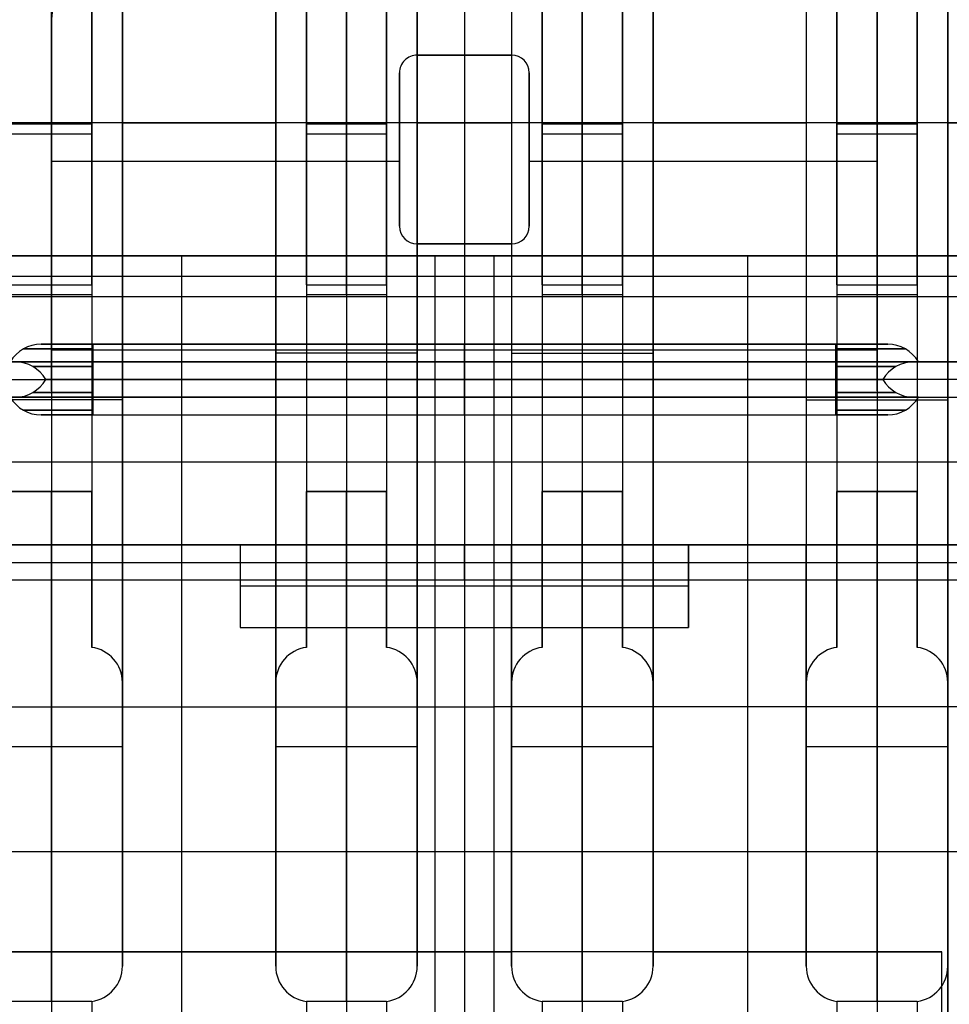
# Model space of a CAD drawing. Extents: x -64 to 57, y 4 to 161.
# Tile 325 of 342: x 26.66 to 34.54, y 140.75 to 149.1. Entities that reach past the tile are written whole.
import ezdxf

# ---------------------------------------------------------------- set-up
doc = ezdxf.new("R2010")
doc.units = 0
doc.layers.add('DEFAULT', color=7, linetype='CONTINUOUS')

msp = doc.modelspace()

# ---------------------------------------------------------------- linework, layer by layer
at = {"layer": 'DEFAULT', "color": 254}
for p, q in [((30.4263, 151.7961, 43.4666), (30.4263, 144.6461, 43.4666)), ((30.4263, 151.7961, 41.6666), (30.4263, 144.6461, 41.6666)), ((26.9263, 151.3461, 43.3266), (26.9263, 141.1961, 43.3266)), ((27.5263, 144.6461, 41.6666), (27.5263, 151.3461, 41.6666)), ((27.5263, 151.3461, 43.3266), (27.5263, 141.1961, 43.3266)), ((27.5263, 151.3461, 42.1766), (27.5263, 141.1961, 42.1766)), ((28.8263, 151.3461, 41.6666), (28.8263, 144.6461, 41.6666)), ((28.8263, 141.1961, 43.3266), (28.8263, 151.3461, 43.3266)), ((28.8263, 151.3461, 42.1766), (28.8263, 141.1961, 42.1766)), ((29.4263, 151.3461, 43.3266), (29.4263, 141.1961, 43.3266)), ((30.0263, 144.6461, 41.6666), (30.0263, 151.3461, 41.6666)), ((30.0263, 151.3461, 43.3266), (30.0263, 141.1961, 43.3266)), ((30.0263, 151.3461, 42.1766), (30.0263, 141.1961, 42.1766)), ((30.8263, 151.3461, 41.6666), (30.8263, 144.6461, 41.6666)), ((30.8263, 151.3461, 43.3266), (30.8263, 141.1961, 43.3266)), ((30.8263, 151.3461, 42.1766), (30.8263, 141.1961, 42.1766)), ((31.4263, 151.3461, 43.3266), (31.4263, 141.1961, 43.3266)), ((32.0263, 144.6461, 41.6666), (32.0263, 151.3461, 41.6666)), ((32.0263, 141.1961, 43.3266), (32.0263, 151.3461, 43.3266)), ((32.0263, 151.3461, 42.1766), (32.0263, 141.1961, 42.1766)), ((33.3263, 151.3461, 41.6666), (33.3263, 144.6461, 41.6666)), ((33.3263, 151.3461, 43.3266), (33.3263, 141.1961, 43.3266)), ((33.3263, 151.3461, 42.1766), (33.3263, 141.1961, 42.1766)), ((33.9263, 151.3461, 43.3266), (33.9263, 141.1961, 43.3266)), ((34.5263, 144.6461, 41.6666), (34.5263, 151.3461, 41.6666)), ((34.5263, 151.3461, 43.3266), (34.5263, 140.4011, 43.3266)), ((26.9263, 149.5777, 41.5643), (26.9263, 146.849, 42.5575)), ((27.2663, 146.849, 42.5575), (27.2663, 149.5777, 41.5643)), ((29.0863, 146.849, 42.5575), (29.0863, 149.5777, 41.5643)), ((29.4263, 149.5777, 41.5643), (29.4263, 146.849, 42.5575)), ((29.7663, 146.849, 42.5575), (29.7663, 149.5777, 41.5643)), ((31.0863, 146.849, 42.5575), (31.0863, 149.5777, 41.5643)), ((31.4263, 149.5777, 41.5643), (31.4263, 146.849, 42.5575)), ((31.7663, 146.849, 42.5575), (31.7663, 149.5777, 41.5643)), ((33.5863, 146.849, 42.5575), (33.5863, 149.5777, 41.5643)), ((33.9263, 149.5777, 41.5643), (33.9263, 146.849, 42.5575)), ((34.2663, 146.849, 42.5575), (34.2663, 149.5777, 41.5643)), ((26.9263, 146.7635, 42.3226), (26.9263, 149.4922, 41.3294)), ((27.2663, 149.4922, 41.3294), (27.2663, 146.7635, 42.3226)), ((29.0863, 149.4922, 41.3294), (29.0863, 146.7635, 42.3226)), ((29.4263, 146.7635, 42.3226), (29.4263, 149.4922, 41.3294)), ((29.7663, 149.4922, 41.3294), (29.7663, 146.7635, 42.3226)), ((30.4263, 149.4961, 48.2691), (30.4263, 148.7961, 48.2691)), ((30.4263, 149.4961, 48.5691), (30.4263, 148.7961, 48.5691)), ((31.0863, 149.4922, 41.3294), (31.0863, 146.7635, 42.3226)), ((31.4263, 146.7635, 42.3226), (31.4263, 149.4922, 41.3294)), ((31.7663, 149.4922, 41.3294), (31.7663, 146.7635, 42.3226)), ((33.5863, 149.4922, 41.3294), (33.5863, 146.7635, 42.3226)), ((33.9263, 146.7635, 42.3226), (33.9263, 149.4922, 41.3294)), ((34.2663, 149.4922, 41.3294), (34.2663, 146.7635, 42.3226)), ((26.9263, 146.2961, 48.2691), (26.9263, 149.0961, 48.2691)), ((26.9263, 149.0961, 48.2691), (26.9263, 149.0961, 48.5691)), ((26.9263, 146.2961, 48.5691), (26.9263, 149.0961, 48.5691)), ((26.9263, 145.9497, 48.3691), (26.9263, 149.0961, 48.3691)), ((33.9263, 149.0961, 48.2691), (33.9263, 146.2961, 48.2691)), ((33.9263, 149.0961, 48.5691), (33.9263, 149.0961, 48.2691)), ((33.9263, 146.2961, 48.5691), (33.9263, 149.0961, 48.5691)), ((33.9263, 145.9497, 48.3691), (33.9263, 149.0961, 48.3691)), ((30.8263, 148.7961, 48.2691), (30.0263, 148.7961, 48.2691)), ((30.0263, 148.7961, 48.5691), (30.0263, 148.7961, 48.2691)), ((30.8263, 148.7961, 48.5691), (30.0263, 148.7961, 48.5691)), ((30.0263, 148.7961, 48.4191), (30.8263, 148.7961, 48.4191)), ((30.4263, 148.7961, 48.5691), (30.4263, 148.7961, 48.2691)), ((30.8263, 148.7961, 48.2691), (30.8263, 148.7961, 48.5691)), ((29.8763, 148.6461, 48.2691), (29.8763, 147.3461, 48.2691)), ((29.8763, 148.6461, 48.5691), (29.8763, 148.6461, 48.2691)), ((29.8763, 147.3461, 48.5691), (29.8763, 148.6461, 48.5691)), ((29.8763, 148.6461, 48.4191), (29.8763, 147.3461, 48.4191)), ((30.9763, 147.3461, 48.2691), (30.9763, 148.6461, 48.2691)), ((30.9763, 148.6461, 48.5691), (30.9763, 148.6461, 48.2691)), ((30.9763, 148.6461, 48.5691), (30.9763, 147.3461, 48.5691)), ((30.9763, 148.6461, 48.4191), (30.9763, 147.3461, 48.4191)), ((27.2663, 148.3579, 42.0083), (27.2663, 147.6269, 42.0083)), ((29.0863, 148.3579, 42.0083), (29.0863, 147.6269, 42.0083)), ((29.7663, 148.3579, 42.0083), (29.7663, 147.6269, 42.0083)), ((31.0863, 148.3579, 42.0083), (31.0863, 147.6269, 42.0083)), ((31.7663, 148.3579, 42.0083), (31.7663, 147.6269, 42.0083)), ((33.5863, 148.3579, 42.0083), (33.5863, 147.6269, 42.0083)), ((34.2663, 148.3579, 42.0083), (34.2663, 147.6269, 42.0083)), ((35.9763, 148.2211, 43.4666), (24.8763, 148.2211, 43.4666)), ((26.5863, 148.2133, 42.0609), (27.2663, 148.2133, 42.0609)), ((27.5263, 148.2211, 41.6666), (28.8263, 148.2211, 41.6666)), ((29.0863, 148.2133, 42.0609), (29.7663, 148.2133, 42.0609)), ((30.0263, 148.2211, 41.6666), (30.8263, 148.2211, 41.6666)), ((31.0863, 148.2133, 42.0609), (31.7663, 148.2133, 42.0609)), ((32.0263, 148.2211, 41.6666), (33.3263, 148.2211, 41.6666)), ((33.5863, 148.2133, 42.0609), (34.2663, 148.2133, 42.0609)), ((34.5263, 148.2211, 41.6666), (35.9763, 148.2211, 41.6666)), ((26.5863, 148.1278, 41.826), (27.2663, 148.1278, 41.826)), ((29.0863, 148.1278, 41.826), (29.7663, 148.1278, 41.826)), ((31.0863, 148.1278, 41.826), (31.7663, 148.1278, 41.826)), ((33.5863, 148.1278, 41.826), (34.2663, 148.1278, 41.826)), ((29.8763, 147.9961, 48.5691), (29.8763, 147.9961, 48.2691)), ((30.9763, 147.9961, 48.5691), (30.9763, 147.9961, 48.2691)), ((26.9263, 147.8961, 48.2691), (29.8763, 147.8961, 48.2691)), ((26.9263, 147.8961, 48.5691), (29.8763, 147.8961, 48.5691)), ((30.9763, 147.8961, 48.2691), (33.9263, 147.8961, 48.2691)), ((30.9763, 147.8961, 48.5691), (33.9263, 147.8961, 48.5691)), ((26.9263, 147.4961, 48.5691), (26.9263, 147.4961, 48.2691)), ((33.9263, 147.4961, 48.5691), (33.9263, 147.4961, 48.2691)), ((27.2663, 147.3111, 42.1232), (27.2663, 147.3111, 42.3893)), ((29.0863, 147.3111, 42.3893), (29.0863, 147.3111, 42.1232)), ((29.7663, 147.3111, 42.1232), (29.7663, 147.3111, 42.3893)), ((29.8763, 147.3461, 48.5691), (29.8763, 147.3461, 48.2691)), ((30.9763, 147.3461, 48.5691), (30.9763, 147.3461, 48.2691)), ((31.0863, 147.3111, 42.3893), (31.0863, 147.3111, 42.1232)), ((31.7663, 147.3111, 42.1232), (31.7663, 147.3111, 42.3893)), ((33.5863, 147.3111, 42.3893), (33.5863, 147.3111, 42.1232)), ((34.2663, 147.3111, 42.1232), (34.2663, 147.3111, 42.3893)), ((30.0263, 147.1961, 48.2691), (30.8263, 147.1961, 48.2691)), ((30.0263, 147.1961, 48.5691), (30.0263, 147.1961, 48.2691)), ((30.8263, 147.1961, 48.5691), (30.0263, 147.1961, 48.5691)), ((30.8263, 147.1961, 48.4191), (30.0263, 147.1961, 48.4191)), ((30.4263, 147.1961, 48.2691), (30.4263, 146.2961, 48.2691)), ((30.4263, 147.1961, 48.5691), (30.4263, 147.1961, 48.2691)), ((30.4263, 147.1961, 48.5691), (30.4263, 146.2961, 48.5691)), ((30.8263, 147.1961, 48.5691), (30.8263, 147.1961, 48.2691)), ((35.9763, 147.0961, 38.4566), (24.8763, 147.0961, 38.4566)), ((25.8763, 147.0961, 38.1066), (30.1763, 147.0961, 38.1066)), ((28.0263, 147.0961, 38.1066), (28.0263, 139.4461, 38.1066)), ((30.1763, 147.0961, 37.5266), (30.6763, 147.0961, 37.5266)), ((30.1763, 147.0961, 38.1066), (30.1763, 147.0961, 37.5266)), ((30.1763, 147.0961, 38.1066), (30.1763, 139.4461, 38.1066)), ((30.1763, 147.0961, 37.5266), (30.1763, 139.4461, 37.5266)), ((30.1763, 147.0961, 37.9916), (30.6763, 147.0961, 37.9916)), ((30.1763, 147.0961, 37.8166), (30.1763, 139.4461, 37.8166)), ((30.4263, 147.0961, 38.4566), (30.4263, 146.7461, 38.8066)), ((30.4263, 147.0961, 38.4566), (30.4263, 147.0961, 37.5266)), ((30.4263, 147.0961, 37.5266), (30.4263, 139.4461, 37.5266)), ((30.6763, 147.0961, 38.1066), (34.9763, 147.0961, 38.1066)), ((30.6763, 147.0961, 37.5266), (30.6763, 147.0961, 38.1066)), ((30.6763, 147.0961, 38.1066), (30.6763, 139.4461, 38.1066)), ((30.6763, 147.0961, 37.5266), (30.6763, 139.4461, 37.5266)), ((30.6763, 147.0961, 37.8166), (30.6763, 139.4461, 37.8166)), ((32.8263, 147.0961, 38.1066), (32.8263, 139.4461, 38.1066)), ((24.8763, 146.9211, 38.6316), (35.9763, 146.9211, 38.6316)), ((26.5863, 146.849, 42.5575), (27.2663, 146.849, 42.5575)), ((29.0863, 146.849, 42.5575), (29.7663, 146.849, 42.5575)), ((31.0863, 146.849, 42.5575), (31.7663, 146.849, 42.5575)), ((33.5863, 146.849, 42.5575), (34.2663, 146.849, 42.5575)), ((35.9763, 146.7461, 38.8066), (24.8763, 146.7461, 38.8066)), ((27.2663, 146.7635, 42.3226), (26.5863, 146.7635, 42.3226)), ((29.7663, 146.7635, 42.3226), (29.0863, 146.7635, 42.3226)), ((30.4263, 146.7461, 38.8066), (30.4263, 143.9461, 38.8066)), ((31.7663, 146.7635, 42.3226), (31.0863, 146.7635, 42.3226)), ((34.2663, 146.7635, 42.3226), (33.5863, 146.7635, 42.3226)), ((26.8361, 146.3461, 40.8666), (34.0165, 146.3461, 40.8666)), ((33.9263, 146.2961, 48.2691), (26.9263, 146.2961, 48.2691)), ((33.9263, 146.2961, 48.5691), (26.9263, 146.2961, 48.5691)), ((33.5763, 146.3461, 41.3068), (27.2763, 146.3461, 41.3068)), ((33.5763, 146.3461, 40.4264), (27.2763, 146.3461, 40.4264)), ((27.5263, 146.3461, 41.6666), (27.5263, 146.3461, 43.3266)), ((28.8263, 146.3461, 43.3266), (28.8263, 146.3461, 41.6666)), ((30.0263, 146.3461, 41.6666), (30.0263, 146.3461, 43.3266)), ((30.6463, 146.3461, 40.4264), (30.6463, 146.3461, 41.3068)), ((30.8263, 146.3461, 41.6666), (30.8263, 146.3461, 43.3266)), ((32.0263, 146.3461, 43.3266), (32.0263, 146.3461, 41.6666)), ((33.3263, 146.3461, 41.6666), (33.3263, 146.3461, 43.3266)), ((30.0263, 146.2711, 43.3266), (28.8263, 146.2711, 43.3266)), ((30.8263, 146.2711, 43.3266), (32.0263, 146.2711, 43.3266)), ((36.2763, 146.1961, 35.0641), (24.5763, 146.1961, 35.0641)), ((24.5763, 146.1961, 41.6166), (36.2763, 146.1961, 41.6166)), ((24.9763, 146.1961, 48.1691), (26.9263, 146.1961, 48.1691)), ((26.9263, 146.1961, 48.1691), (33.9263, 146.1961, 48.1691)), ((26.9263, 146.1961, 48.1691), (26.9263, 145.8961, 48.1691)), ((33.5763, 146.1961, 41.5666), (27.2763, 146.1961, 41.5666)), ((27.2763, 146.1961, 40.1666), (33.5763, 146.1961, 40.1666)), ((33.5763, 146.1961, 44.9289), (27.2763, 146.1961, 44.9289)), ((27.2763, 146.1961, 43.6093), (33.5763, 146.1961, 43.6093)), ((33.5763, 146.1961, 38.1239), (27.2763, 146.1961, 38.1239)), ((27.2763, 146.1961, 36.8043), (33.5763, 146.1961, 36.8043)), ((30.4263, 146.1961, 35.0641), (30.4263, 146.1961, 36.8043)), ((30.4263, 146.1961, 38.1239), (30.4263, 146.1961, 40.1666)), ((30.4263, 146.1961, 41.5666), (30.4263, 146.1961, 43.6093)), ((30.4263, 146.1961, 44.9289), (30.4263, 146.1961, 48.1691)), ((30.4263, 146.1961, 35.0641), (30.4263, 145.8961, 35.0641)), ((33.9263, 146.1961, 48.1691), (35.8763, 146.1961, 48.1691)), ((33.9263, 146.1961, 48.1691), (33.9263, 145.8961, 48.1691)), ((24.9763, 146.0461, 48.1691), (26.9263, 146.0461, 48.1691)), ((26.8763, 146.0461, 44.2691), (33.9763, 146.0461, 44.2691)), ((26.8763, 146.0461, 37.4641), (33.9763, 146.0461, 37.4641)), ((26.8763, 146.0461, 40.8666), (33.9763, 146.0461, 40.8666)), ((33.5763, 146.0461, 44.6691), (27.2763, 146.0461, 44.6691)), ((33.5763, 146.0461, 37.8641), (27.2763, 146.0461, 37.8641)), ((27.2763, 146.0461, 43.8691), (33.5763, 146.0461, 43.8691)), ((27.2763, 146.0461, 37.0641), (33.5763, 146.0461, 37.0641)), ((33.5763, 146.0461, 40.4666), (27.2763, 146.0461, 40.4666)), ((27.2763, 146.0461, 41.2666), (33.5763, 146.0461, 41.2666)), ((30.4263, 146.0461, 44.6691), (30.4263, 146.0461, 43.8691)), ((30.4263, 146.0461, 37.8641), (30.4263, 146.0461, 37.0641)), ((30.4263, 146.0461, 40.4666), (30.4263, 146.0461, 41.2666)), ((35.8763, 146.0461, 48.1691), (33.9263, 146.0461, 48.1691)), ((24.5763, 145.8961, 35.0641), (36.2763, 145.8961, 35.0641)), ((24.5763, 145.8961, 41.6166), (36.2763, 145.8961, 41.6166)), ((26.9263, 145.8961, 48.1691), (24.9763, 145.8961, 48.1691)), ((27.5263, 145.8736, 43.3266), (26.3263, 145.8736, 43.3266)), ((26.9263, 145.8961, 48.1691), (33.9263, 145.8961, 48.1691)), ((33.5763, 145.8961, 38.1641), (27.2763, 145.8961, 38.1641)), ((27.2763, 145.8961, 36.7641), (33.5763, 145.8961, 36.7641)), ((33.5763, 145.8961, 44.9691), (27.2763, 145.8961, 44.9691)), ((27.2763, 145.8961, 43.5691), (33.5763, 145.8961, 43.5691)), ((33.5763, 145.8961, 41.5264), (27.2763, 145.8961, 41.5264)), ((27.2763, 145.8961, 40.2068), (33.5763, 145.8961, 40.2068)), ((30.4263, 145.8961, 35.0641), (30.4263, 145.8961, 36.7641)), ((30.4263, 145.8961, 38.1641), (30.4263, 145.8961, 40.2068)), ((30.4263, 145.8961, 41.5264), (30.4263, 145.8961, 43.5691)), ((30.4263, 145.8961, 44.9691), (30.4263, 145.8961, 48.1691)), ((33.3263, 145.8736, 43.3266), (34.5263, 145.8736, 43.3266)), ((33.9263, 145.8961, 48.1691), (35.8763, 145.8961, 48.1691)), ((26.8361, 145.7461, 37.4641), (34.0165, 145.7461, 37.4641)), ((26.8361, 145.7461, 44.2691), (34.0165, 145.7461, 44.2691)), ((27.2763, 145.7461, 37.9043), (33.5763, 145.7461, 37.9043)), ((27.2763, 145.7461, 44.7093), (33.5763, 145.7461, 44.7093)), ((27.2763, 145.7461, 37.0239), (33.5763, 145.7461, 37.0239)), ((27.2763, 145.7461, 43.8289), (33.5763, 145.7461, 43.8289)), ((30.6463, 145.7461, 37.9043), (30.6463, 145.7461, 37.0239)), ((30.6463, 145.7461, 44.7093), (30.6463, 145.7461, 43.8289)), ((34.5263, 145.4711, 41.6666), (34.5263, 145.4711, 43.3266)), ((35.9763, 145.3461, 38.8066), (24.8763, 145.3461, 38.8066)), ((27.2663, 145.0961, 42.8666), (26.5863, 145.0961, 42.8666)), ((26.5863, 145.0961, 42.6166), (27.2663, 145.0961, 42.6166)), ((26.9263, 145.0961, 42.8666), (26.9263, 140.7761, 42.8666)), ((26.9263, 140.7761, 42.6166), (26.9263, 145.0961, 42.6166)), ((27.2663, 143.7761, 42.8666), (27.2663, 145.0961, 42.8666)), ((27.2663, 145.0961, 42.6166), (27.2663, 143.7761, 42.6166)), ((29.7663, 145.0961, 42.8666), (29.0863, 145.0961, 42.8666)), ((29.0863, 145.0961, 42.8666), (29.0863, 143.7761, 42.8666)), ((29.0863, 143.7761, 42.6166), (29.0863, 145.0961, 42.6166)), ((29.0863, 145.0961, 42.6166), (29.7663, 145.0961, 42.6166)), ((29.4263, 145.0961, 42.8666), (29.4263, 140.7761, 42.8666)), ((29.4263, 140.7761, 42.6166), (29.4263, 145.0961, 42.6166)), ((29.7663, 143.7761, 42.8666), (29.7663, 145.0961, 42.8666)), ((29.7663, 145.0961, 42.6166), (29.7663, 143.7761, 42.6166)), ((31.7663, 145.0961, 42.8666), (31.0863, 145.0961, 42.8666)), ((31.0863, 145.0961, 42.8666), (31.0863, 143.7761, 42.8666)), ((31.0863, 143.7761, 42.6166), (31.0863, 145.0961, 42.6166)), ((31.0863, 145.0961, 42.6166), (31.7663, 145.0961, 42.6166)), ((31.4263, 145.0961, 42.8666), (31.4263, 140.7761, 42.8666)), ((31.4263, 140.7761, 42.6166), (31.4263, 145.0961, 42.6166)), ((31.7663, 143.7761, 42.8666), (31.7663, 145.0961, 42.8666)), ((31.7663, 145.0961, 42.6166), (31.7663, 143.7761, 42.6166)), ((34.2663, 145.0961, 42.8666), (33.5863, 145.0961, 42.8666)), ((33.5863, 145.0961, 42.8666), (33.5863, 143.7761, 42.8666)), ((33.5863, 143.7761, 42.6166), (33.5863, 145.0961, 42.6166)), ((33.5863, 145.0961, 42.6166), (34.2663, 145.0961, 42.6166)), ((33.9263, 145.0961, 42.8666), (33.9263, 140.7761, 42.8666)), ((33.9263, 140.7761, 42.6166), (33.9263, 145.0961, 42.6166)), ((34.2663, 143.7761, 42.8666), (34.2663, 145.0961, 42.8666)), ((34.2663, 145.0961, 42.6166), (34.2663, 143.7761, 42.6166)), ((36.3763, 144.6461, 43.9266), (24.4763, 144.6461, 43.9266)), ((24.4763, 144.6461, 43.4766), (36.3763, 144.6461, 43.4766)), ((24.8763, 144.6461, 43.4666), (35.9763, 144.6461, 43.4666)), ((24.8763, 144.6461, 38.8066), (28.5263, 144.6461, 38.8066)), ((24.8763, 144.6461, 39.8916), (35.9763, 144.6461, 39.8916)), ((27.5263, 144.6461, 41.0266), (26.3263, 144.6461, 41.0266)), ((28.8263, 144.6461, 41.6666), (27.5263, 144.6461, 41.6666)), ((27.5263, 144.6461, 41.0266), (27.5263, 144.6461, 41.6666)), ((27.5263, 141.1961, 41.0266), (27.5263, 144.6461, 41.0266)), ((28.5263, 144.6461, 39.1066), (32.3263, 144.6461, 39.1066)), ((28.5263, 144.6461, 38.8066), (28.5263, 144.6461, 39.1066)), ((28.5263, 144.6461, 38.8066), (28.5263, 143.9461, 38.8066)), ((28.5263, 144.6461, 39.1066), (28.5263, 143.9461, 39.1066)), ((28.5263, 144.6461, 38.9566), (28.5263, 143.9461, 38.9566)), ((28.8263, 144.6461, 41.0266), (28.8263, 141.1961, 41.0266)), ((28.8263, 144.6461, 41.6666), (28.8263, 144.6461, 41.0266)), ((28.8263, 144.6461, 41.0266), (30.0263, 144.6461, 41.0266)), ((30.8263, 144.6461, 41.6666), (30.0263, 144.6461, 41.6666)), ((30.0263, 144.6461, 41.0266), (30.0263, 144.6461, 41.6666)), ((30.0263, 141.1961, 41.0266), (30.0263, 144.6461, 41.0266)), ((30.4263, 144.6461, 43.9266), (30.4263, 144.6461, 43.4666)), ((30.4263, 144.3461, 44.2266), (30.4263, 144.6461, 43.9266)), ((30.4263, 144.6461, 41.6666), (30.4263, 144.6461, 39.1066)), ((30.4263, 144.6461, 39.1066), (30.4263, 143.9461, 39.1066)), ((30.8263, 141.1961, 41.0266), (30.8263, 144.6461, 41.0266)), ((30.8263, 144.6461, 41.0266), (30.8263, 144.6461, 41.6666)), ((30.8263, 144.6461, 41.0266), (32.0263, 144.6461, 41.0266)), ((33.3263, 144.6461, 41.6666), (32.0263, 144.6461, 41.6666)), ((32.0263, 144.6461, 41.6666), (32.0263, 144.6461, 41.0266)), ((32.0263, 144.6461, 41.0266), (32.0263, 141.1961, 41.0266)), ((32.3263, 144.6461, 38.8066), (35.9763, 144.6461, 38.8066)), ((32.3263, 144.6461, 39.1066), (32.3263, 144.6461, 38.8066)), ((32.3263, 143.9461, 38.8066), (32.3263, 144.6461, 38.8066)), ((32.3263, 144.6461, 39.1066), (32.3263, 143.9461, 39.1066)), ((32.3263, 144.6461, 38.9566), (32.3263, 143.9461, 38.9566)), ((33.3263, 141.1961, 41.0266), (33.3263, 144.6461, 41.0266)), ((33.3263, 144.6461, 41.0266), (33.3263, 144.6461, 41.6666)), ((34.5263, 144.6461, 41.0266), (33.3263, 144.6461, 41.0266)), ((35.9763, 144.6461, 41.6666), (34.5263, 144.6461, 41.6666)), ((34.5263, 144.6461, 41.0266), (34.5263, 144.6461, 41.6666)), ((34.5263, 140.4011, 41.0266), (34.5263, 144.6461, 41.0266)), ((34.5263, 144.6461, 41.1666), (34.5263, 139.4461, 41.1666)), ((24.3263, 144.4961, 44.0766), (36.5263, 144.4961, 44.0766)), ((36.5763, 144.3461, 44.2266), (24.2763, 144.3461, 44.2266)), ((32.3263, 144.2961, 39.1066), (28.5263, 144.2961, 39.1066)), ((28.5263, 144.2961, 39.1066), (28.5263, 144.2961, 38.8066)), ((30.4263, 144.3461, 44.2266), (30.4263, 141.1961, 44.2266)), ((32.3263, 144.2961, 38.8066), (32.3263, 144.2961, 39.1066)), ((28.5263, 143.9461, 38.8066), (32.3263, 143.9461, 38.8066)), ((28.5263, 143.9461, 39.1066), (32.3263, 143.9461, 39.1066)), ((28.5263, 143.9461, 38.8066), (28.5263, 143.9461, 39.1066)), ((28.5263, 143.9461, 38.9566), (32.3263, 143.9461, 38.9566)), ((30.4263, 143.9461, 38.8066), (30.4263, 143.9461, 39.1066)), ((32.3263, 143.9461, 39.1066), (32.3263, 143.9461, 38.8066)), ((27.2663, 143.7761, 42.6166), (27.2663, 143.7761, 42.8666)), ((29.0863, 143.7761, 42.8666), (29.0863, 143.7761, 42.6166)), ((29.7663, 143.7761, 42.6166), (29.7663, 143.7761, 42.8666)), ((31.0863, 143.7761, 42.8666), (31.0863, 143.7761, 42.6166)), ((31.7663, 143.7761, 42.6166), (31.7663, 143.7761, 42.8666)), ((33.5863, 143.7761, 42.8666), (33.5863, 143.7761, 42.6166)), ((34.2663, 143.7761, 42.6166), (34.2663, 143.7761, 42.8666)), ((27.5263, 141.0735, 42.8666), (27.5263, 143.4788, 42.8666)), ((27.5263, 143.4788, 42.8666), (27.5263, 143.4788, 42.6166)), ((27.5263, 141.0735, 42.6166), (27.5263, 143.4788, 42.6166)), ((27.5263, 143.4788, 42.7416), (27.5263, 141.0735, 42.7416)), ((28.8263, 143.4788, 42.8666), (28.8263, 141.0735, 42.8666)), ((28.8263, 143.4788, 42.6166), (28.8263, 143.4788, 42.8666)), ((28.8263, 141.0735, 42.6166), (28.8263, 143.4788, 42.6166)), ((28.8263, 143.4788, 42.7416), (28.8263, 141.0735, 42.7416)), ((30.0263, 141.0735, 42.8666), (30.0263, 143.4788, 42.8666)), ((30.0263, 143.4788, 42.8666), (30.0263, 143.4788, 42.6166)), ((30.0263, 141.0735, 42.6166), (30.0263, 143.4788, 42.6166)), ((30.0263, 143.4788, 42.7416), (30.0263, 141.0735, 42.7416)), ((30.8263, 143.4788, 42.8666), (30.8263, 141.0735, 42.8666)), ((30.8263, 143.4788, 42.6166), (30.8263, 143.4788, 42.8666)), ((30.8263, 141.0735, 42.6166), (30.8263, 143.4788, 42.6166)), ((30.8263, 143.4788, 42.7416), (30.8263, 141.0735, 42.7416)), ((32.0263, 141.0735, 42.8666), (32.0263, 143.4788, 42.8666)), ((32.0263, 143.4788, 42.8666), (32.0263, 143.4788, 42.6166)), ((32.0263, 141.0735, 42.6166), (32.0263, 143.4788, 42.6166)), ((32.0263, 143.4788, 42.7416), (32.0263, 141.0735, 42.7416)), ((33.3263, 143.4788, 42.8666), (33.3263, 141.0735, 42.8666)), ((33.3263, 143.4788, 42.6166), (33.3263, 143.4788, 42.8666)), ((33.3263, 141.0735, 42.6166), (33.3263, 143.4788, 42.6166)), ((33.3263, 143.4788, 42.7416), (33.3263, 141.0735, 42.7416)), ((34.5263, 141.0735, 42.8666), (34.5263, 143.4788, 42.8666)), ((34.5263, 143.4788, 42.8666), (34.5263, 143.4788, 42.6166)), ((34.5263, 141.0735, 42.6166), (34.5263, 143.4788, 42.6166)), ((34.5263, 143.4788, 42.7416), (34.5263, 141.0735, 42.7416)), ((25.8763, 143.2711, 38.1066), (30.1763, 143.2711, 38.1066)), ((30.1763, 143.2711, 38.1066), (30.1763, 143.2711, 37.5266)), ((30.1763, 143.2711, 37.5266), (30.6763, 143.2711, 37.5266)), ((34.9763, 143.2711, 38.1066), (30.6763, 143.2711, 38.1066)), ((30.6763, 143.2711, 38.1066), (30.6763, 143.2711, 37.5266)), ((26.3263, 142.9361, 42.8666), (27.5263, 142.9361, 42.8666)), ((26.3263, 142.9361, 42.6166), (27.5263, 142.9361, 42.6166)), ((28.8263, 142.9361, 42.8666), (30.0263, 142.9361, 42.8666)), ((28.8263, 142.9361, 42.6166), (30.0263, 142.9361, 42.6166)), ((30.8263, 142.9361, 42.8666), (32.0263, 142.9361, 42.8666)), ((30.8263, 142.9361, 42.6166), (32.0263, 142.9361, 42.6166)), ((33.3263, 142.9361, 42.8666), (34.5263, 142.9361, 42.8666)), ((33.3263, 142.9361, 42.6166), (34.5263, 142.9361, 42.6166)), ((27.5263, 142.2761, 42.8666), (27.5263, 142.2761, 42.6166)), ((28.8263, 142.2761, 42.8666), (28.8263, 142.2761, 42.6166)), ((30.0263, 142.2761, 42.8666), (30.0263, 142.2761, 42.6166)), ((30.8263, 142.2761, 42.8666), (30.8263, 142.2761, 42.6166)), ((32.0263, 142.2761, 42.8666), (32.0263, 142.2761, 42.6166)), ((33.3263, 142.2761, 42.8666), (33.3263, 142.2761, 42.6166)), ((34.5263, 142.2761, 42.8666), (34.5263, 142.2761, 42.6166)), ((24.2763, 142.0461, 44.2266), (36.5763, 142.0461, 44.2266)), ((26.3263, 142.0461, 41.0266), (27.5263, 142.0461, 41.0266)), ((28.8263, 142.0461, 41.0266), (30.0263, 142.0461, 41.0266)), ((30.8263, 142.0461, 41.0266), (32.0263, 142.0461, 41.0266)), ((33.3263, 142.0461, 41.0266), (34.5263, 142.0461, 41.0266)), ((34.4763, 141.1961, 44.2266), (26.3763, 141.1961, 44.2266)), ((26.3763, 141.1961, 43.3266), (27.5263, 141.1961, 43.3266)), ((27.5263, 141.1961, 43.3266), (27.5263, 141.1961, 41.0266)), ((27.5263, 141.1961, 41.0266), (28.8263, 141.1961, 41.0266)), ((28.8263, 141.1961, 42.6266), (27.5263, 141.1961, 42.6266)), ((28.8263, 141.1961, 41.0266), (28.8263, 141.1961, 43.3266)), ((28.8263, 141.1961, 43.3266), (30.0263, 141.1961, 43.3266)), ((30.0263, 141.1961, 43.3266), (30.0263, 141.1961, 41.0266)), ((30.0263, 141.1961, 41.0266), (30.8263, 141.1961, 41.0266)), ((30.8263, 141.1961, 42.6266), (30.0263, 141.1961, 42.6266)), ((30.4263, 141.1961, 44.2266), (30.4263, 141.1961, 41.0266)), ((30.4263, 141.1961, 41.0266), (30.4263, 139.4461, 41.0266)), ((30.8263, 141.1961, 43.3266), (30.8263, 141.1961, 41.0266)), ((32.0263, 141.1961, 43.3266), (30.8263, 141.1961, 43.3266)), ((32.0263, 141.1961, 41.0266), (32.0263, 141.1961, 43.3266)), ((32.0263, 141.1961, 41.0266), (33.3263, 141.1961, 41.0266)), ((33.3263, 141.1961, 42.6266), (32.0263, 141.1961, 42.6266)), ((33.3263, 141.1961, 43.3266), (33.3263, 141.1961, 41.0266)), ((33.3263, 141.1961, 43.3266), (34.4763, 141.1961, 43.3266)), ((34.4763, 140.4011, 44.2266), (34.4763, 141.1961, 44.2266)), ((34.4763, 141.1961, 43.3266), (34.4763, 141.1961, 44.2266)), ((34.4763, 140.4011, 43.3266), (34.4763, 141.1961, 43.3266)), ((34.4763, 140.4011, 43.7766), (34.4763, 141.1961, 43.7766)), ((27.5263, 141.0735, 42.6166), (27.5263, 141.0735, 42.8666)), ((28.8263, 141.0735, 42.8666), (28.8263, 141.0735, 42.6166)), ((30.0263, 141.0735, 42.6166), (30.0263, 141.0735, 42.8666)), ((30.8263, 141.0735, 42.8666), (30.8263, 141.0735, 42.6166)), ((32.0263, 141.0735, 42.6166), (32.0263, 141.0735, 42.8666)), ((33.3263, 141.0735, 42.8666), (33.3263, 141.0735, 42.6166)), ((34.5263, 141.0735, 42.6166), (34.5263, 141.0735, 42.8666)), ((34.4763, 140.7986, 44.2266), (34.4763, 140.7986, 43.3266)), ((27.2663, 140.7761, 42.6166), (26.5863, 140.7761, 42.6166)), ((27.2663, 140.7761, 42.8666), (26.5863, 140.7761, 42.8666)), ((27.2663, 140.7761, 42.6166), (27.2663, 140.7761, 42.8666)), ((29.7663, 140.7761, 42.6166), (29.0863, 140.7761, 42.6166)), ((29.0863, 140.7761, 42.8666), (29.0863, 140.7761, 42.6166)), ((29.7663, 140.7761, 42.8666), (29.0863, 140.7761, 42.8666)), ((29.7663, 140.7761, 42.6166), (29.7663, 140.7761, 42.8666)), ((31.7663, 140.7761, 42.6166), (31.0863, 140.7761, 42.6166)), ((31.0863, 140.7761, 42.8666), (31.0863, 140.7761, 42.6166)), ((31.7663, 140.7761, 42.8666), (31.0863, 140.7761, 42.8666)), ((31.7663, 140.7761, 42.6166), (31.7663, 140.7761, 42.8666)), ((34.2663, 140.7761, 42.6166), (33.5863, 140.7761, 42.6166)), ((33.5863, 140.7761, 42.8666), (33.5863, 140.7761, 42.6166)), ((34.2663, 140.7761, 42.8666), (33.5863, 140.7761, 42.8666)), ((34.2663, 140.7761, 42.6166), (34.2663, 140.7761, 42.8666))]:
    msp.add_line(p, q, dxfattribs=at)
at = {"layer": 'DEFAULT', "color": 9, "extrusion": (-0.026177, -1.55232e-10, 0.999657)}
msp.add_arc((-70.9132, 241.307, 30.1953), 213.4721, 247.684624, 261.766067, dxfattribs=at)
at = {"layer": 'DEFAULT', "color": 9}
msp.add_arc((240.5647, 70.9157, 29.9715), 213.5296, 157.691688, 171.768984, dxfattribs=at)
at = {"layer": 'DEFAULT', "color": 9, "extrusion": (-3.67265e-10, -5.157e-09, 1)}
msp.add_arc((240.5647, 70.9157, 28.6111), 213.5296, 157.708667, 171.768984, dxfattribs=at)
at = {"layer": 'DEFAULT', "color": 254, "extrusion": (-8.74227e-08, -7.64274e-15, 1)}
for centre, radius, start, end in [((27.3263, 149.0961, 48.5691), 0.4, 90.00001, 180.00001), ((27.3263, 149.0961, 48.2691), 0.4, 90.00001, 180.00001), ((30.0263, 148.6461, 48.5691), 0.15, 90.00001, 180.00001), ((30.0263, 148.6461, 48.2691), 0.15, 90.00001, 180.00001), ((30.8263, 148.6461, 48.2691), 0.15, 0.00001, 90.00001), ((30.0263, 147.3461, 48.2691), 0.15, 180.00001, 270.00001), ((30.8263, 147.3461, 48.2691), 0.15, 270.00001, 0.00001)]:
    msp.add_arc(centre, radius, start, end, dxfattribs=at)
at = {"layer": 'DEFAULT', "color": 254, "extrusion": (-8.74227e-08, 0, 1)}
for centre, radius, start, end in [((27.3263, 149.0961, 48.4191), 0.4, 90.00001, 180.00001), ((30.0263, 148.6461, 48.4191), 0.15, 90.00001, 180.00001), ((30.8263, 147.3461, 48.4191), 0.15, 270.00001, 0.00001), ((29.1263, 143.4788, 42.7416), 0.3, 97.66226, 180.00001), ((31.1263, 143.4788, 42.7416), 0.3, 97.66226, 180.00001), ((33.6263, 143.4788, 42.7416), 0.3, 97.66226, 180.00001), ((27.2263, 141.0735, 42.7416), 0.3, 277.66226, 0.00001), ((29.1263, 141.0735, 42.7416), 0.3, 180.00001, 262.33775), ((29.7263, 141.0735, 42.7416), 0.3, 277.66226, 0.00001), ((31.1263, 141.0735, 42.7416), 0.3, 180.00001, 262.33775), ((31.7263, 141.0735, 42.7416), 0.3, 277.66226, 0.00001), ((33.6263, 141.0735, 42.7416), 0.3, 180.00001, 262.33775), ((34.2263, 141.0735, 42.7416), 0.3, 277.66226, 0.00001)]:
    msp.add_arc(centre, radius, start, end, dxfattribs=at)
at = {"layer": 'DEFAULT', "color": 254, "extrusion": (-8.74227e-08, -1.35639e-14, 1)}
msp.add_arc((30.8263, 148.6461, 48.5691), 0.15, 0.00001, 90.00001, dxfattribs=at)
at = {"layer": 'DEFAULT', "color": 254, "extrusion": (-8.74227e-08, -2.84217e-14, 1)}
for centre, radius, start, end in [((30.8263, 148.6461, 48.4191), 0.15, 0.00001, 90.00001), ((30.0263, 147.3461, 48.4191), 0.15, 180.00001, 270.00001), ((27.2263, 143.4788, 42.7416), 0.3, 0.00001, 82.33775), ((29.7263, 143.4788, 42.7416), 0.3, 0.00001, 82.33775), ((31.7263, 143.4788, 42.7416), 0.3, 0.00001, 82.33775), ((34.2263, 143.4788, 42.7416), 0.3, 0.00001, 82.33775)]:
    msp.add_arc(centre, radius, start, end, dxfattribs=at)
at = {"layer": 'DEFAULT', "color": 254, "extrusion": (-8.74227e-08, 4.19964e-15, 1)}
msp.add_arc((30.0263, 147.3461, 48.5691), 0.15, 180.00001, 270.00001, dxfattribs=at)
at = {"layer": 'DEFAULT', "color": 254, "extrusion": (-8.74227e-08, -1.72155e-15, 1)}
msp.add_arc((30.8263, 147.3461, 48.5691), 0.15, 270.00001, 0.00001, dxfattribs=at)
at = {"layer": 'DEFAULT', "color": 254, "extrusion": (1, 8.74228e-08, 8.74227e-08)}
for centre, radius, start, end in [((145.0961, 37.7416, 26.9263), 5.125, 70, 90), ((145.0961, 37.7416, 27.2663), 5.125, 70, 90), ((145.0961, 37.7416, 29.0863), 5.125, 70, 90), ((145.0961, 37.7416, 29.4263), 5.125, 70, 90), ((145.0961, 37.7416, 29.7663), 5.125, 70, 90), ((145.0961, 37.7416, 31.0863), 5.125, 70, 90), ((145.0961, 37.7416, 31.4263), 5.125, 70, 90), ((145.0961, 37.7416, 31.7663), 5.125, 70, 90), ((145.0961, 37.7416, 33.5863), 5.125, 70, 90), ((145.0961, 37.7416, 33.9263), 5.125, 70, 90), ((145.0961, 37.7416, 34.2663), 5.125, 70, 90), ((145.0961, 37.7416, 26.9263), 4.875, 70, 90), ((145.0961, 37.7416, 27.2663), 4.875, 70, 90), ((145.0961, 37.7416, 29.0863), 4.875, 70, 90), ((145.0961, 37.7416, 29.4263), 4.875, 70, 90), ((145.0961, 37.7416, 29.7663), 4.875, 70, 90), ((145.0961, 37.7416, 31.0863), 4.875, 70, 90), ((145.0961, 37.7416, 31.4263), 4.875, 70, 90), ((145.0961, 37.7416, 31.7663), 4.875, 70, 90), ((145.0961, 37.7416, 33.5863), 4.875, 70, 90), ((145.0961, 37.7416, 33.9263), 4.875, 70, 90), ((145.0961, 37.7416, 34.2663), 4.875, 70, 90), ((146.2961, 48.1691, 26.9263), 0.1, 90, 180), ((146.2961, 48.1691, 26.9263), 0.4, 90, 180), ((146.0461, 40.4264, 27.2763), 0.3, 300, 0), ((146.0461, 41.3068, 30.4263), 0.3, 0, 60), ((146.0461, 40.4264, 30.4263), 0.3, 300, 0), ((146.2961, 48.1691, 30.4263), 0.1, 90, 180), ((146.2961, 48.1691, 30.4263), 0.4, 90, 180), ((146.0461, 41.3068, 33.5763), 0.3, 0, 60), ((146.0461, 40.4264, 33.5763), 0.3, 300, 0), ((146.2961, 48.1691, 33.9263), 0.1, 90, 180), ((146.2961, 48.1691, 33.9263), 0.4, 90, 180), ((145.8961, 44.9289, 27.2763), 0.3, 300, 0), ((145.8961, 43.6093, 27.2763), 0.3, 0, 60), ((145.8961, 38.1239, 27.2763), 0.3, 300, 0), ((145.8961, 36.8043, 27.2763), 0.3, 0, 60), ((145.8961, 44.9289, 30.4263), 0.3, 300, 0), ((145.8961, 43.6093, 30.4263), 0.3, 0, 60), ((145.8961, 38.1239, 30.4263), 0.3, 300, 0), ((145.8961, 36.8043, 30.4263), 0.3, 360, 60), ((145.8961, 44.9289, 33.5763), 0.3, 300, 0), ((145.8961, 43.6093, 33.5763), 0.3, 0, 60), ((145.8961, 38.1239, 33.5763), 0.3, 300, 0), ((145.8961, 36.8043, 33.5763), 0.3, 0, 60), ((146.1961, 40.2068, 27.2763), 0.3, 120, 180), ((146.1961, 40.2068, 30.4263), 0.3, 120, 180), ((146.1961, 41.5264, 30.4263), 0.3, 180, 240), ((146.1961, 40.2068, 33.5763), 0.3, 120, 180), ((146.1961, 41.5264, 33.5763), 0.3, 180, 240), ((146.0461, 37.0239, 27.2763), 0.3, 180, 240), ((146.0461, 43.8289, 27.2763), 0.3, 180, 240), ((146.0461, 37.9043, 30.4263), 0.3, 120, 180), ((146.0461, 37.0239, 30.4263), 0.3, 180, 240), ((146.0461, 44.7093, 30.4263), 0.3, 120, 180), ((146.0461, 43.8289, 30.4263), 0.3, 180, 240), ((146.0461, 37.9043, 33.5763), 0.3, 120, 180), ((146.0461, 44.7093, 33.5763), 0.3, 120, 180), ((140.7761, 42.2416, 26.9263), 0.375, 90, 180), ((140.7761, 42.2416, 26.9263), 0.625, 90, 180), ((140.7761, 42.2416, 29.4263), 0.375, 90, 180), ((140.7761, 42.2416, 29.4263), 0.625, 90, 180), ((140.7761, 42.2416, 31.4263), 0.375, 90, 180), ((140.7761, 42.2416, 31.4263), 0.625, 90, 180), ((140.7761, 42.2416, 33.9263), 0.375, 90, 180), ((140.7761, 42.2416, 33.9263), 0.625, 90, 180)]:
    msp.add_arc(centre, radius, start, end, dxfattribs=at)
at = {"layer": 'DEFAULT', "color": 254, "extrusion": (-8.74228e-08, 4.85625e-14, 1)}
msp.add_arc((26.8361, 146.0461, 40.8666), 0.3, 90.00001, 150.00001, dxfattribs=at)
at = {"layer": 'DEFAULT', "color": 254, "extrusion": (-8.74228e-08, 1, 1.6436e-14)}
msp.add_arc((-27.2763, 40.8666, 146.3059), 0.5902, 269.99999, 89.99999, dxfattribs=at)
at = {"layer": 'DEFAULT', "color": 254, "extrusion": (-8.74228e-08, 1, -7.64274e-15)}
for centre, radius, start, end in [((-27.2763, 40.8666, 146.3461), 0.4402, 269.99999, 89.99999), ((-27.2763, 37.4641, 146.1961), 0.6598, 269.99999, 89.99999), ((-33.5763, 44.2691, 146.1961), 0.6598, 89.99999, 269.99999), ((-33.5763, 37.4641, 146.1961), 0.6598, 89.99999, 269.99999), ((-27.2763, 40.8666, 146.0461), 0.4, 269.99999, 89.99999), ((-27.2763, 40.8666, 145.8961), 0.6598, 269.99999, 89.99999), ((-33.5763, 37.4641, 145.8961), 0.7, 89.99999, 269.99999), ((-33.5763, 44.2691, 145.8961), 0.7, 89.99999, 269.99999), ((-27.2763, 37.4641, 145.7461), 0.4402, 269.99999, 89.99999), ((-27.2763, 44.2691, 145.7461), 0.4402, 269.99999, 89.99999)]:
    msp.add_arc(centre, radius, start, end, dxfattribs=at)
at = {"layer": 'DEFAULT', "color": 254, "extrusion": (1, 8.74227e-08, 8.74227e-08)}
for centre, start, end in [((146.0461, 41.3068, 27.2763), 0, 60), ((146.0461, 37.0239, 33.5763), 180, 240), ((146.0461, 43.8289, 33.5763), 180, 240)]:
    msp.add_arc(centre, 0.3, start, end, dxfattribs=at)
at = {"layer": 'DEFAULT', "color": 254, "extrusion": (-8.74227e-08, 1, -7.64273e-15)}
for centre, radius in [((-33.5763, 40.8666, 146.3461), 0.4402), ((-33.5763, 37.4641, 145.7863), 0.5902)]:
    msp.add_arc(centre, radius, 89.99999, 269.99999, dxfattribs=at)
at = {"layer": 'DEFAULT', "color": 254, "extrusion": (-8.74227e-08, 1, 1.64356e-14)}
msp.add_arc((-33.5763, 40.8666, 146.3059), 0.5902, 89.99999, 269.99999, dxfattribs=at)
at = {"layer": 'DEFAULT', "color": 254, "extrusion": (-8.74226e-08, 1.53961e-13, 1)}
msp.add_arc((34.0165, 146.0461, 40.8666), 0.3, 30.00001, 90.00001, dxfattribs=at)
at = {"layer": 'DEFAULT', "color": 254, "extrusion": (-8.74228e-08, 1, 1.26585e-14)}
for centre in [(-27.2763, 40.8666, 146.1961), (-27.2763, 44.2691, 145.8961)]:
    msp.add_arc(centre, 0.7, 269.99999, 89.99999, dxfattribs=at)
at = {"layer": 'DEFAULT', "color": 254, "extrusion": (-8.74228e-08, 1, 1.38951e-14)}
msp.add_arc((-27.2763, 44.2691, 146.1961), 0.6598, 269.99999, 89.99999, dxfattribs=at)
at = {"layer": 'DEFAULT', "color": 254, "extrusion": (-8.74227e-08, 8.92527e-14, 1)}
msp.add_arc((26.6165, 145.8961, 44.2691), 0.3, 30.00001, 90.00001, dxfattribs=at)
at = {"layer": 'DEFAULT', "color": 254, "extrusion": (-8.74229e-08, -3.05341e-13, 1)}
msp.add_arc((26.6165, 145.8961, 37.4641), 0.3, 30.00001, 90.00001, dxfattribs=at)
at = {"layer": 'DEFAULT', "color": 254, "extrusion": (-8.74228e-08, 1, 2.02284e-14)}
msp.add_arc((-27.2763, 44.2691, 146.156), 0.5099, 269.99999, 89.99999, dxfattribs=at)
at = {"layer": 'DEFAULT', "color": 254, "extrusion": (-8.74228e-08, 1, -6.33851e-14)}
for centre, start, end in [((-27.2763, 37.4641, 146.156), 269.99999, 89.99999), ((-33.5763, 37.4641, 146.156), 89.99999, 269.99999)]:
    msp.add_arc(centre, 0.5099, start, end, dxfattribs=at)
at = {"layer": 'DEFAULT', "color": 254, "extrusion": (-8.74227e-08, 1, -7.64274e-15)}
msp.add_arc((-33.5763, 40.8666, 146.1961), 0.7, 89.99999, 269.99999, dxfattribs=at)
at = {"layer": 'DEFAULT', "color": 254, "extrusion": (-8.74228e-08, 1, -3.55139e-14)}
msp.add_arc((-33.5763, 44.2691, 146.156), 0.5099, 89.99999, 269.99999, dxfattribs=at)
at = {"layer": 'DEFAULT', "color": 254, "extrusion": (-8.74226e-08, -3.46032e-13, 1)}
msp.add_arc((34.2361, 145.8961, 44.2691), 0.3, 90.00001, 150.00001, dxfattribs=at)
at = {"layer": 'DEFAULT', "color": 254, "extrusion": (-8.74226e-08, -8.08535e-14, 1)}
msp.add_arc((34.2361, 145.8961, 37.4641), 0.3, 90.00001, 150.00001, dxfattribs=at)
at = {"layer": 'DEFAULT', "color": 254, "extrusion": (-8.74227e-08, -1.04538e-13, 1)}
for centre in [(26.6165, 146.1961, 40.8666), (34.0165, 146.0461, 44.2691)]:
    msp.add_arc(centre, 0.3, 270.00001, 330.00001, dxfattribs=at)
at = {"layer": 'DEFAULT', "color": 254, "extrusion": (-8.74229e-08, 1, 2.78844e-14)}
msp.add_arc((-27.2763, 44.2691, 146.0461), 0.4, 269.99999, 89.99999, dxfattribs=at)
at = {"layer": 'DEFAULT', "color": 254, "extrusion": (-8.74229e-08, 1, -7.64275e-15)}
for centre, radius, start, end in [((-27.2763, 37.4641, 146.0461), 0.4, 269.99999, 89.99999), ((-27.2763, 40.8666, 145.9363), 0.5098, 269.99999, 89.99999), ((-33.5763, 44.2691, 145.7461), 0.4402, 89.99999, 269.99999)]:
    msp.add_arc(centre, radius, start, end, dxfattribs=at)
at = {"layer": 'DEFAULT', "color": 254, "extrusion": (1, 8.74228e-08, 8.74228e-08)}
msp.add_arc((146.1961, 41.5264, 27.2763), 0.3, 180, 240, dxfattribs=at)
at = {"layer": 'DEFAULT', "color": 254, "extrusion": (-8.74228e-08, 1, -4.31699e-14)}
msp.add_arc((-33.5763, 44.2691, 146.0461), 0.4, 89.99999, 269.99999, dxfattribs=at)
at = {"layer": 'DEFAULT', "color": 254, "extrusion": (-8.74227e-08, 1, 2.78844e-14)}
msp.add_arc((-33.5763, 37.4641, 146.0461), 0.4, 89.99999, 269.99999, dxfattribs=at)
at = {"layer": 'DEFAULT', "color": 254, "extrusion": (-8.74228e-08, 1, 2.78844e-14)}
msp.add_arc((-33.5763, 40.8666, 146.0461), 0.4, 89.99999, 269.99999, dxfattribs=at)
at = {"layer": 'DEFAULT', "color": 254, "extrusion": (-8.74227e-08, 8.5998e-16, 1)}
msp.add_arc((34.2361, 146.1961, 40.8666), 0.3, 210.00001, 270.00001, dxfattribs=at)
at = {"layer": 'DEFAULT', "color": 254, "extrusion": (-8.74227e-08, 1, -2.7944e-14)}
msp.add_arc((-27.2763, 37.4641, 145.8961), 0.7, 269.99999, 89.99999, dxfattribs=at)
at = {"layer": 'DEFAULT', "color": 254, "extrusion": (-8.74227e-08, -2.28247e-14, 1)}
msp.add_arc((26.8361, 146.0461, 37.4641), 0.3, 210.00001, 270.00001, dxfattribs=at)
at = {"layer": 'DEFAULT', "color": 254, "extrusion": (-8.74228e-08, -2.64318e-13, 1)}
msp.add_arc((26.8361, 146.0461, 44.2691), 0.3, 210.00001, 270.00001, dxfattribs=at)
at = {"layer": 'DEFAULT', "color": 254, "extrusion": (1, 8.74227e-08, 8.74228e-08)}
for centre in [(146.0461, 37.9043, 27.2763), (146.0461, 44.7093, 27.2763)]:
    msp.add_arc(centre, 0.3, 120, 180, dxfattribs=at)
at = {"layer": 'DEFAULT', "color": 254, "extrusion": (-8.74227e-08, 1, 2.02322e-14)}
msp.add_arc((-33.5763, 40.8666, 145.9363), 0.5098, 89.99999, 269.99999, dxfattribs=at)
at = {"layer": 'DEFAULT', "color": 254, "extrusion": (-8.74227e-08, 1, 1.38951e-14)}
msp.add_arc((-33.5763, 40.8666, 145.8961), 0.6598, 89.99999, 269.99999, dxfattribs=at)
at = {"layer": 'DEFAULT', "color": 254, "extrusion": (-8.74226e-08, -2.57639e-13, 1)}
msp.add_arc((34.0165, 146.0461, 37.4641), 0.3, 270.00001, 330.00001, dxfattribs=at)
at = {"layer": 'DEFAULT', "color": 254, "extrusion": (-8.74229e-08, 1, -3.17215e-14)}
msp.add_arc((-27.2763, 37.4641, 145.7863), 0.5902, 269.99999, 89.99999, dxfattribs=at)
at = {"layer": 'DEFAULT', "color": 254, "extrusion": (-8.74228e-08, 1, -5.58002e-14)}
msp.add_arc((-27.2763, 44.2691, 145.7863), 0.5902, 269.99999, 89.99999, dxfattribs=at)
at = {"layer": 'DEFAULT', "color": 254, "extrusion": (-8.74228e-08, 1, 4.05139e-14)}
msp.add_arc((-33.5763, 44.2691, 145.7863), 0.5902, 89.99999, 269.99999, dxfattribs=at)
at = {"layer": 'DEFAULT', "color": 254, "extrusion": (-8.74228e-08, 1, 2.46405e-14)}
msp.add_arc((-33.5763, 37.4641, 145.7461), 0.4402, 89.99999, 269.99999, dxfattribs=at)
at = {"layer": 'DEFAULT', "color": 9, "extrusion": (-1.10691e-08, -4.36228e-08, 1)}
msp.add_arc((240.5647, 70.9157, 68.6611), 213.5296, 159.754895, 171.768984, dxfattribs=at)
at = {"layer": 'DEFAULT', "color": 254, "extrusion": (-8.74227e-08, -8.45266e-16, 1)}
for centre in [(27.2263, 143.4788, 42.8666), (29.7263, 143.4788, 42.8666), (31.7263, 143.4788, 42.8666), (34.2263, 143.4788, 42.8666)]:
    msp.add_arc(centre, 0.3, 0.00001, 82.33775, dxfattribs=at)
at = {"layer": 'DEFAULT', "color": 254, "extrusion": (-8.74227e-08, -3.3393e-15, 1)}
for centre in [(27.2263, 143.4788, 42.6166), (29.7263, 143.4788, 42.6166), (31.7263, 143.4788, 42.6166), (34.2263, 143.4788, 42.6166)]:
    msp.add_arc(centre, 0.3, 0.00001, 82.33775, dxfattribs=at)
at = {"layer": 'DEFAULT', "color": 254, "extrusion": (-8.74227e-08, 5.5161e-16, 1)}
for centre in [(29.1263, 143.4788, 42.8666), (31.1263, 143.4788, 42.8666), (33.6263, 143.4788, 42.8666)]:
    msp.add_arc(centre, 0.3, 97.66226, 180.00001, dxfattribs=at)
at = {"layer": 'DEFAULT', "color": 254, "extrusion": (-8.74227e-08, -5.0509e-15, 1)}
for centre in [(29.1263, 143.4788, 42.6166), (31.1263, 143.4788, 42.6166), (33.6263, 143.4788, 42.6166)]:
    msp.add_arc(centre, 0.3, 97.66226, 180.00001, dxfattribs=at)
at = {"layer": 'DEFAULT', "color": 9, "extrusion": (0.026177, -6.72692e-16, 0.999657)}
msp.add_arc((70.9137, -238.7582, 67.0435), 213.4696, 70.257414, 81.766118, dxfattribs=at)
at = {"layer": 'DEFAULT', "color": 254, "extrusion": (-8.74227e-08, -8.18067e-15, 1)}
for centre in [(27.2263, 141.0735, 42.6166), (29.7263, 141.0735, 42.6166), (31.7263, 141.0735, 42.6166), (34.2263, 141.0735, 42.6166)]:
    msp.add_arc(centre, 0.3, 277.66226, 0.00001, dxfattribs=at)
at = {"layer": 'DEFAULT', "color": 254, "extrusion": (-8.74227e-08, -9.74555e-15, 1)}
for centre in [(27.2263, 141.0735, 42.8666), (29.7263, 141.0735, 42.8666), (31.7263, 141.0735, 42.8666), (34.2263, 141.0735, 42.8666)]:
    msp.add_arc(centre, 0.3, 277.66226, 0.00001, dxfattribs=at)
at = {"layer": 'DEFAULT', "color": 254, "extrusion": (-8.74227e-08, -7.83835e-15, 1)}
for centre in [(29.1263, 141.0735, 42.6166), (31.1263, 141.0735, 42.6166), (33.6263, 141.0735, 42.6166)]:
    msp.add_arc(centre, 0.3, 180.00001, 262.33775, dxfattribs=at)
at = {"layer": 'DEFAULT', "color": 254, "extrusion": (-8.74227e-08, -8.48712e-15, 1)}
for centre in [(29.1263, 141.0735, 42.8666), (31.1263, 141.0735, 42.8666), (33.6263, 141.0735, 42.8666)]:
    msp.add_arc(centre, 0.3, 180.00001, 262.33775, dxfattribs=at)
at = {"layer": 'DEFAULT', "color": 254, "extrusion": (1, 8.74205e-08, 8.74227e-08)}
for centre in [(140.7761, 42.2416, 27.2663), (140.7761, 42.2416, 29.7663), (140.7761, 42.2416, 31.7663), (140.7761, 42.2416, 34.2663)]:
    msp.add_arc(centre, 0.375, 90, 180, dxfattribs=at)
at = {"layer": 'DEFAULT', "color": 254, "extrusion": (1, 8.74214e-08, 8.74227e-08)}
for centre in [(140.7761, 42.2416, 27.2663), (140.7761, 42.2416, 29.7663), (140.7761, 42.2416, 31.7663), (140.7761, 42.2416, 34.2663)]:
    msp.add_arc(centre, 0.625, 90, 180, dxfattribs=at)
at = {"layer": 'DEFAULT', "color": 254, "extrusion": (1, 8.74251e-08, 8.74227e-08)}
for centre in [(140.7761, 42.2416, 29.0863), (140.7761, 42.2416, 31.0863), (140.7761, 42.2416, 33.5863)]:
    msp.add_arc(centre, 0.375, 90, 180, dxfattribs=at)
at = {"layer": 'DEFAULT', "color": 254, "extrusion": (1, 8.74242e-08, 8.74227e-08)}
for centre in [(140.7761, 42.2416, 29.0863), (140.7761, 42.2416, 31.0863), (140.7761, 42.2416, 33.5863)]:
    msp.add_arc(centre, 0.625, 90, 180, dxfattribs=at)

doc.saveas('drawing.dxf')
